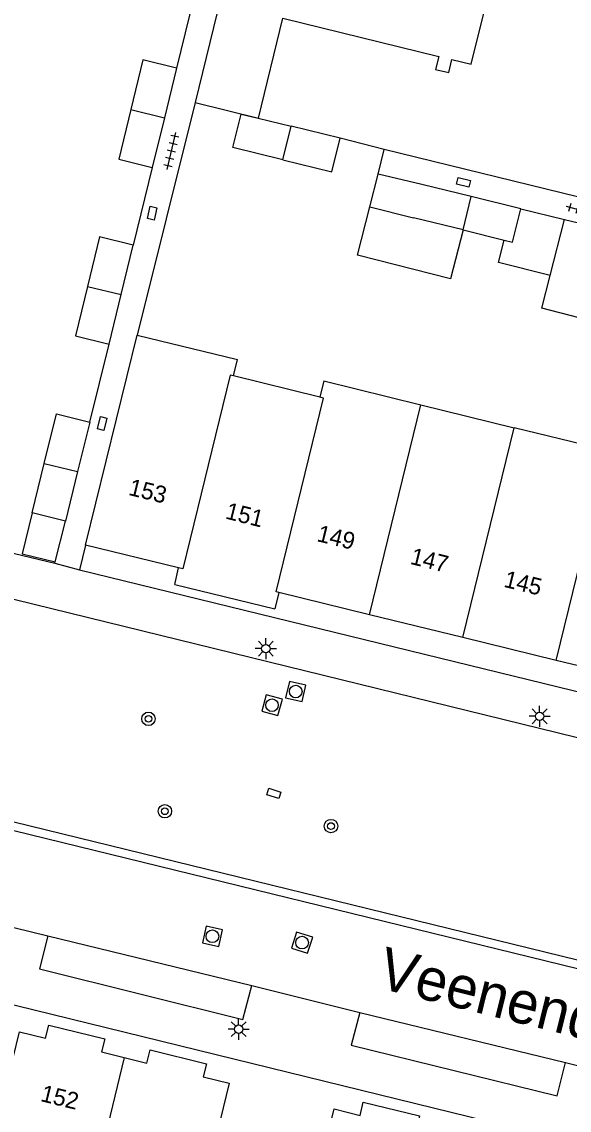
# Model space of a CAD drawing. Extents: x 125000 to 129004, y 397500 to 399008.
# Drawn here: x 126163.4 to 126195.8, y 398155 to 398219.6 of the extents above; entities that cross this region are included whole.
import ezdxf

# ---------------------------------------------------------------- set-up
doc = ezdxf.new("R2010")
doc.units = 0
for name, color, linetype in [('gg-afsc-erfafscheiding', 7, 'Continuous'), ('gg-afsc-hekwerk', 7, 'Continuous'), ('gg-anno-huisnummerreeks BGT', 7, 'Continuous'), ('gg-anno-openbare ruimte label', 7, 'Continuous'), ('gg-bbg-bijgebouw', 7, 'Continuous'), ('gg-bbg-gedigitaliseerde bijgebouw', 7, 'Continuous'), ('gg-bbg-hoofdgebouw', 7, 'Continuous'), ('gg-bbg-luifel en loopbrug', 7, 'Continuous'), ('gg-bbg-tussenscheiding', 7, 'Continuous'), ('gg-knt-verharding', 7, 'Continuous'), ('gg-knt-verharding nz', 7, 'Continuous'), ('gt-grn-vlakafsluiter', 7, 'Continuous'), ('gt-grn-weggrens', 7, 'Continuous'), ('gt-symb-boom', 7, 'Continuous'), ('gt-symb-kolk center center', 7, 'Continuous'), ('gt-symb-lichtmast', 7, 'Continuous'), ('gt-symb-rioolschacht', 7, 'Continuous'), ('gt-symb-tegel verharding', 7, 'Continuous')]:
    doc.layers.add(name, color=color, linetype=linetype)

# ---------------------------------------------------------------- blocks, each defined once
blk = doc.blocks.new('gt0-TEG1')
at = {"layer": 'gt-symb-tegel verharding'}
for p, q in [((-1.125, 0), (1.125, 0)), ((-0.9, -0.25), (-0.9, 0.25)), ((-0.45, -0.25), (-0.45, 0.25)), ((0, -0.25), (0, 0.25)), ((0.45, -0.25), (0.45, 0.25)), ((0.9, -0.25), (0.9, 0.25))]:
    blk.add_line(p, q, dxfattribs=at)
blk = doc.blocks.new('gt0-KOLKCC')
at = {"layer": 'gt-symb-kolk center center'}
blk.add_lwpolyline([(-0.375, 0.2), (0.375, 0.2), (0.375, -0.2), (-0.375, -0.2)], close=True, dxfattribs=at)
blk = doc.blocks.new('gt0-BOOM')
at = {"layer": 'gt-symb-boom'}
for radius in [0.4, 0.2]:
    blk.add_circle((0, 0), radius, dxfattribs=at)
blk = doc.blocks.new('gt0-RS')
at = {"layer": 'gt-symb-rioolschacht'}
blk.add_lwpolyline([(-0.5, -0.5), (0.5, -0.5), (0.5, 0.5), (-0.5, 0.5)], close=True, dxfattribs=at)
blk.add_circle((0, 0), 0.375, dxfattribs=at)
blk = doc.blocks.new('gt0-LMAST')
at = {"layer": 'gt-symb-lichtmast'}
for p, q in [((-0.182, 0.173), (-0.447, 0.438)), ((-0.005, 0.246), (-0.005, 0.621)), ((0.172, 0.173), (0.437, 0.438)), ((-0.255, -0.004), (-0.63, -0.004)), ((-0.182, -0.181), (-0.447, -0.446)), ((-0.005, -0.254), (-0.005, -0.629)), ((0.437, -0.446), (0.172, -0.181)), ((0.245, -0.004), (0.62, -0.004))]:
    blk.add_line(p, q, dxfattribs=at)
blk.add_circle((-0.005, -0.004), 0.25, dxfattribs=at)

msp = doc.modelspace()

# ---------------------------------------------------------------- linework, layer by layer
at = {"layer": 'gg-afsc-erfafscheiding'}
for p, q in [((126173.654, 398221.45), (126172.528, 398216.848)), ((126184.846, 398212.023), (126182.231, 398212.688)), ((126184.496, 398210.555), (126184.846, 398212.023)), ((126171.095, 398210.965), (126169.956, 398206.354)), ((126167.384, 398195.861), (126168.526, 398200.481)), ((126165.316, 398187.484), (126165.338, 398187.571))]:
    msp.add_line(p, q, dxfattribs=at)
at = {"layer": 'gg-afsc-hekwerk'}
for p, q in [((126173.641, 398214.806), (126170.194, 398201.006)), ((126158.479, 398189.132), (126165.316, 398187.484))]:
    msp.add_line(p, q, dxfattribs=at)
at = {"layer": 'gg-bbg-bijgebouw'}
for p, q in [((126172.528, 398216.848), (126171.812, 398213.907)), ((126171.812, 398213.907), (126171.095, 398210.965)), ((126177.384, 398213.877), (126179.326, 398213.401)), ((126182.231, 398212.688), (126179.326, 398213.401)), ((126192.953, 398208.514), (126190.017, 398209.236)), ((126189.532, 398207.254), (126191.98, 398206.652)), ((126169.241, 398203.418), (126169.956, 398206.354)), ((126168.526, 398200.481), (126169.241, 398203.418)), ((126167.384, 398195.861), (126166.665, 398192.924)), ((126163.975, 398190.479), (126164.687, 398193.406)), ((126166.665, 398192.924), (126165.945, 398189.987)), ((126165.945, 398189.987), (126163.975, 398190.479))]:
    msp.add_line(p, q, dxfattribs=at)
for points in [[(126172.528, 398216.848), (126170.535, 398217.334), (126169.819, 398214.393)], [(126169.819, 398214.393), (126169.102, 398211.451), (126171.095, 398210.965)], [(126178.842, 398211.419), (126175.88, 398212.146), (126176.366, 398214.127), (126177.384, 398213.877)], [(126178.842, 398211.419), (126181.745, 398210.707), (126182.231, 398212.688)], [(126191.98, 398206.652), (126192.466, 398206.533), (126192.953, 398208.514)], [(126169.956, 398206.354), (126167.963, 398206.839), (126167.249, 398203.903)], [(126167.249, 398203.903), (126166.534, 398200.966), (126168.526, 398200.481)], [(126164.687, 398193.406), (126165.402, 398196.344), (126167.384, 398195.861)]]:
    msp.add_lwpolyline(points, dxfattribs=at)
at = {"layer": 'gg-bbg-gedigitaliseerde bijgebouw'}
for p, q in [((126183.998, 398208.614), (126184.496, 398210.555)), ((126187.086, 398209.956), (126184.496, 398210.555)), ((126190.017, 398209.236), (126187.086, 398209.956)), ((126183.998, 398208.614), (126186.599, 398207.975)), ((126189.532, 398207.254), (126186.599, 398207.975))]:
    msp.add_line(p, q, dxfattribs=at)
at = {"layer": 'gg-bbg-hoofdgebouw'}
for p, q in [((126176.871, 398228.12), (126173.641, 398214.806)), ((126173.641, 398214.806), (126177.387, 398213.891)), ((126167.134, 398188.549), (126170.194, 398201.006)), ((126170.194, 398201.006), (126176.142, 398199.564)), ((126175.907, 398198.592), (126176.142, 398199.564)), ((126181.032, 398197.334), (126175.907, 398198.592)), ((126181.271, 398198.305), (126181.032, 398197.334)), ((126181.271, 398198.305), (126187.024, 398196.888)), ((126187.024, 398196.888), (126192.558, 398195.524)), ((126198.097, 398194.176), (126192.558, 398195.524)), ((126172.656, 398187.21), (126167.134, 398188.549)), ((126172.426, 398186.234), (126172.656, 398187.21)), ((126172.426, 398186.234), (126178.358, 398184.783)), ((126178.594, 398185.744), (126178.358, 398184.783)), ((126183.977, 398184.428), (126178.594, 398185.744)), ((126189.514, 398183.074), (126183.977, 398184.428)), ((126195.051, 398181.72), (126189.514, 398183.074)), ((126200.588, 398180.366), (126195.051, 398181.72))]:
    msp.add_line(p, q, dxfattribs=at)
for points in [[(126177.387, 398213.891), (126178.833, 398219.81), (126188.091, 398217.549), (126187.901, 398216.772), (126188.678, 398216.582), (126188.867, 398217.359), (126190.022, 398217.077), (126191.49, 398223.084), (126190.917, 398223.223), (126191.939, 398227.406), (126188.438, 398228.287), (126188.581, 398228.87), (126183.239, 398230.181), (126182.962, 398229.053), (126181.506, 398229.413), (126181.542, 398229.559), (126180.668, 398229.774), (126180.068, 398227.345), (126176.871, 398228.12)], [(126158.133, 398153.789), (126161.583, 398152.953), (126162.24, 398155.664), (126161.909, 398155.744), (126162.14, 398156.697), (126162.471, 398156.617), (126163.217, 398159.697), (126164.763, 398159.318), (126164.953, 398160.096), (126168.278, 398159.282), (126168.087, 398158.504), (126169.434, 398158.174)], [(126169.434, 398158.174), (126170.78, 398157.844), (126170.971, 398158.622), (126174.305, 398157.805), (126174.117, 398157.029), (126175.663, 398156.647), (126174.016, 398149.907), (126177.124, 398149.148)], [(126177.124, 398149.148), (126180.232, 398148.388), (126181.879, 398155.128), (126183.421, 398154.739), (126183.607, 398155.517), (126186.956, 398154.716), (126186.766, 398153.937), (126188.112, 398153.608)]]:
    msp.add_lwpolyline(points, dxfattribs=at)
at = {"layer": 'gg-bbg-luifel en loopbrug'}
for p, q in [((126192.953, 398208.514), (126195.558, 398207.876)), ((126194.703, 398204.542), (126195.558, 398207.876)), ((126195.558, 398207.876), (126198.163, 398207.238)), ((126165.338, 398187.571), (126165.945, 398189.987))]:
    msp.add_line(p, q, dxfattribs=at)
for points in [[(126189.532, 398207.254), (126188.787, 398204.348), (126183.267, 398205.763), (126183.998, 398208.614)], [(126194.703, 398204.542), (126191.641, 398205.327), (126191.98, 398206.652)], [(126199.777, 398201.177), (126194.207, 398202.605), (126194.703, 398204.542)], [(126163.975, 398190.479), (126163.38, 398188.051), (126165.338, 398187.571)]]:
    msp.add_lwpolyline(points, dxfattribs=at)
at = {"layer": 'gg-bbg-tussenscheiding'}
for p, q in [((126169.819, 398214.393), (126171.812, 398213.907)), ((126178.842, 398211.419), (126179.326, 398213.401)), ((126189.532, 398207.254), (126190.017, 398209.236)), ((126167.249, 398203.903), (126169.241, 398203.418)), ((126183.977, 398184.428), (126187.024, 398196.888)), ((126189.514, 398183.074), (126192.558, 398195.524)), ((126195.051, 398181.72), (126198.097, 398194.176)), ((126164.687, 398193.406), (126166.665, 398192.924)), ((126169.434, 398158.174), (126166.188, 398144.932))]:
    msp.add_line(p, q, dxfattribs=at)
for points in [[(126175.907, 398198.592), (126175.717, 398198.639), (126172.907, 398187.149), (126172.656, 398187.21)], [(126178.594, 398185.744), (126178.44, 398185.782), (126181.252, 398197.28), (126181.032, 398197.334)]]:
    msp.add_lwpolyline(points, dxfattribs=at)
at = {"layer": 'gg-knt-verharding'}
for p, q in [((126224.988, 398202.18), (126184.846, 398212.023)), ((126142.992, 398190.223), (126224.033, 398170.354)), ((126167.134, 398188.549), (126166.779, 398187.103)), ((126216.513, 398159.006), (126139.927, 398177.754)), ((126216.595, 398158.471), (126142.025, 398176.726)), ((126161.114, 398166.314), (126164.901, 398165.383)), ((126176.998, 398162.433), (126183.408, 398160.834)), ((126272.845, 398134.349), (126160.142, 398161.94)), ((126195.605, 398157.869), (126202.048, 398156.293))]:
    msp.add_line(p, q, dxfattribs=at)
for points in [[(126166.779, 398187.103), (126218.315, 398174.505), (126221.244, 398187.189)], [(126164.901, 398165.383), (126164.4, 398163.423), (126176.472, 398160.434), (126176.998, 398162.433)], [(126183.408, 398160.834), (126182.9, 398158.904), (126195.106, 398155.89), (126195.605, 398157.869)]]:
    msp.add_lwpolyline(points, dxfattribs=at)
at = {"layer": 'gg-knt-verharding nz'}
for p, q in [((126164.901, 398165.383), (126176.998, 398162.433)), ((126183.408, 398160.834), (126195.605, 398157.869))]:
    msp.add_line(p, q, dxfattribs=at)
at = {"layer": 'gt-grn-vlakafsluiter'}
msp.add_line((126177.387, 398213.891), (126177.384, 398213.877), dxfattribs=at)
at = {"layer": 'gt-grn-weggrens'}
msp.add_line((126165.316, 398187.484), (126166.779, 398187.103), dxfattribs=at)

# ---------------------------------------------------------------- block references
at = {"layer": 'gt-symb-boom'}
for p in [(126170.866, 398178.259), (126171.841, 398172.777), (126181.696, 398171.896)]:
    msp.add_blockref('gt0-BOOM', p, dxfattribs=at)
at = {"layer": 'gt-symb-kolk center center'}
for p, rotation in [((126189.551, 398210.079), -14.008443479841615), ((126171.085, 398208.247), -102.11876033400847), ((126168.12, 398195.779), -104.00844348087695), ((126178.303, 398173.832), -17.94556304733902)]:
    msp.add_blockref('gt0-KOLKCC', p, dxfattribs=dict(at, rotation=rotation))
at = {"layer": 'gt-symb-lichtmast'}
for p in [(126177.836, 398182.423), (126194.077, 398178.41), (126176.223, 398159.856)]:
    msp.add_blockref('gt0-LMAST', p, dxfattribs=at)
at = {"layer": 'gt-symb-rioolschacht'}
for p, rotation in [((126179.606, 398179.877), 167.06118937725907), ((126178.197, 398179.067), -15.189787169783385), ((126174.661, 398165.359), 77.4649766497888), ((126179.981, 398164.985), 162.2356766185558)]:
    msp.add_blockref('gt0-RS', p, dxfattribs=dict(at, rotation=rotation))
at = {"layer": 'gt-symb-tegel verharding'}
for p, rotation in [((126172.229, 398211.927), 76.75619797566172), ((126196.741, 398208.361), -15.787947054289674)]:
    msp.add_blockref('gt0-TEG1', p, dxfattribs=dict(at, rotation=rotation))

# ---------------------------------------------------------------- texts
at = {"layer": 'gg-anno-huisnummerreeks BGT'}
for s, rotation, p in [('153', 346.4, (126169.633, 398191.544)), ('151', 346.1, (126175.381, 398190.143)), ('149', 346.3, (126180.811, 398188.804)), ('147', 346.2, (126186.346, 398187.453)), ('145', 346.2, (126191.895, 398186.096)), ('152', 346.2, (126164.412, 398155.596))]:
    msp.add_text(s, height=1, rotation=rotation, dxfattribs=at).set_placement(p)
at = {"layer": 'gg-anno-openbare ruimte label'}
msp.add_text('Veenendaalstraat', height=2.5, rotation=346, dxfattribs=at).set_placement((126184.36, 398162.331))

doc.saveas('drawing.dxf')
